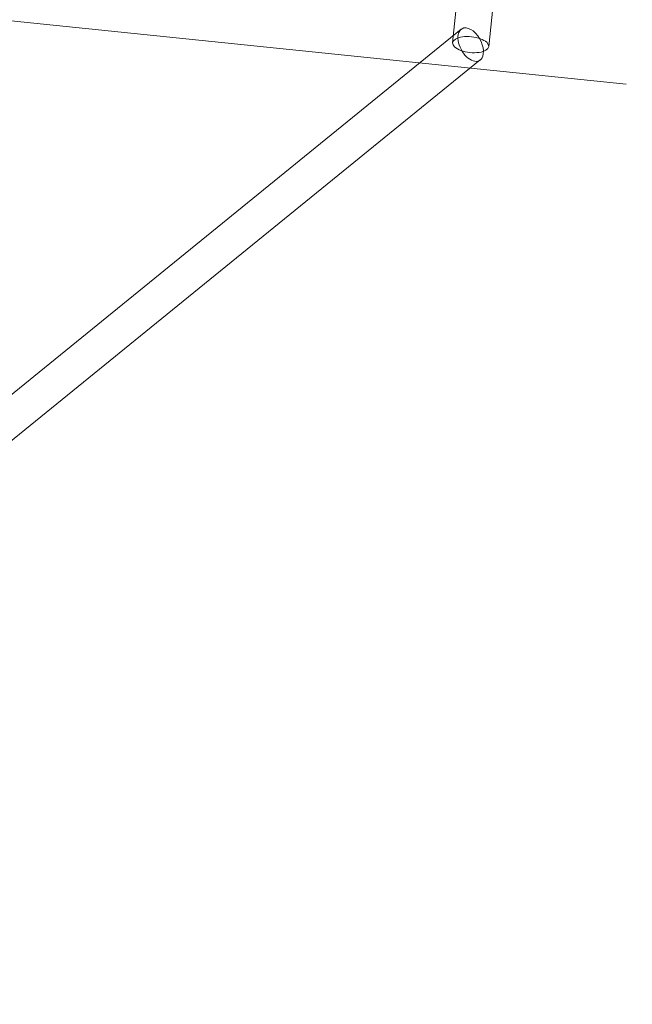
# Model space of a CAD drawing. Header units: millimetres. Extents: x -188930 to 271134, y -158090 to 283816.
# Tile 408 of 610: x 51874 to 52145, y 60186 to 60620. Entities that reach past the tile are written whole.
import ezdxf

# ---------------------------------------------------------------- set-up
doc = ezdxf.new("R2010")
doc.units = ezdxf.units.MM
for name, color, linetype, lineweight in [('A-DETL-2', 5, 'Continuous', 25), ('I-FURN', 30, 'Continuous', 9), ('PZT_UTWARDZENIA', 5, 'Continuous', 9)]:
    doc.layers.add(name, color=color, linetype=linetype, lineweight=lineweight)

# ---------------------------------------------------------------- blocks, each defined once
blk = doc.blocks.new('LARSLAJ_hamak - LARSLAJ_hamak-V31-PZT-dwg')
at = {"layer": 'I-FURN'}
for p, q in [((-3068.16, 518.54), (-3068.16, -521.46)), ((-3051.5, -446.57), (-3255.19, -242.45)), ((-3267.77, -252.23), (-3064.08, -456.35)), ((-3030.81, -443.46), (-3057.79, -443.46)), ((-3057.79, -459.46), (-3030.81, -459.46))]:
    blk.add_line(p, q, dxfattribs=at)
for major_axis, ratio, start_param, end_param in [((6.63, 4.48), 0.59071, 0.497142, 3.638735), ((6.63, 4.48), 0.59071, 3.638735, 6.679271), ((0, 8), 0.437357, 4.712389, 7.853982), ((0, 8), 0.437357, 1.570796, 4.712389)]:
    blk.add_ellipse((-3057.79, -451.46), major_axis=major_axis, ratio=ratio, start_param=start_param, end_param=end_param, dxfattribs=at)
blk.add_open_spline([(-3052.7, -445.81), (-3052.78, -445.78), (-3052.95, -445.72), (-3053.13, -445.67), (-3053.23, -445.65)], degree=3, dxfattribs=at)

msp = doc.modelspace()

# ---------------------------------------------------------------- linework, layer by layer
at = {"layer": 'A-DETL-2'}
msp.add_arc((51264, 60776.93), 2666.6, 271.92142, 351.74349, dxfattribs=at)
at = {"layer": 'PZT_UTWARDZENIA'}
for centre, radius, start, end in [((59552.72, 60792.38), 12000, 159.94686, 262.671126), ((59552.72, 60792.38), 12000, 159.94686, 262.671126), ((59275.43, 60624.14), 10000, 158.651807, 263.428328), ((59275.43, 60624.14), 10000, 158.651807, 263.428328)]:
    msp.add_arc(centre, radius, start, end, dxfattribs=at)

# ---------------------------------------------------------------- block references
at = {"layer": 'I-FURN', "rotation": 84.12020358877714}
msp.add_blockref('LARSLAJ_hamak - LARSLAJ_hamak-V31-PZT-dwg', (51937.56, 63697.11), dxfattribs=at)

doc.saveas('drawing.dxf')
